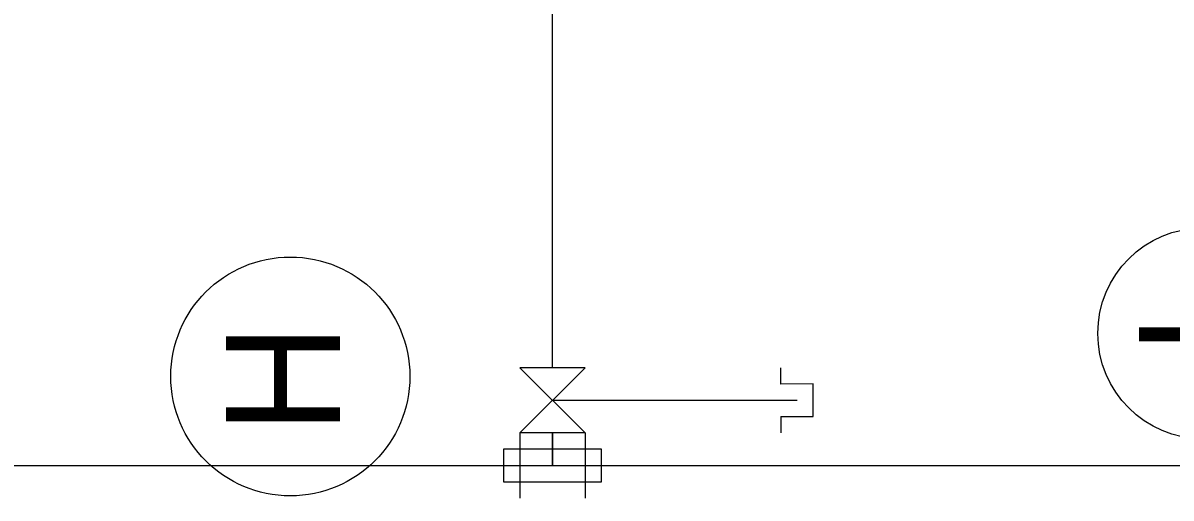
# Model space of a CAD drawing. Extents: x -264205 to -263659, y -1242401 to -1242060.
# Drawn here: x -263871.58 to -263862.78, y -1242250.39 to -1242246.74 of the extents above; entities that cross this region are included whole.
import ezdxf

# ---------------------------------------------------------------- set-up
doc = ezdxf.new("R2010")
doc.units = 0
doc.layers.add('OSI_STAVBY_KFA', color=7, linetype='Continuous')
doc.layers.add('SITUACIA_DSP_2D', color=7, linetype='Continuous')

msp = doc.modelspace()

# ---------------------------------------------------------------- linework, layer by layer
at = {"layer": 'OSI_STAVBY_KFA'}
for centre, radius in [((-263862.5276, -1242249.1263), 0.8092), ((-263869.5276, -1242249.4568), 0.9163)]:
    msp.add_circle(centre, radius, dxfattribs=at)
at = {"layer": 'SITUACIA_DSP_2D'}
for p, q in [((-263867.5177, -1242249.3899), (-263867.5178, -1242235.7572)), ((-263867.7678, -1242249.8899), (-263867.2677, -1242249.3899)), ((-263867.2677, -1242249.3899), (-263867.7677, -1242249.3899)), ((-263867.7677, -1242249.3899), (-263867.2678, -1242249.8899)), ((-263865.7678, -1242249.5149), (-263865.7678, -1242249.3899)), ((-263865.5178, -1242249.5148), (-263865.7678, -1242249.5149)), ((-263865.5178, -1242249.7648), (-263865.5178, -1242249.5148)), ((-263867.5178, -1242249.6399), (-263865.6428, -1242249.6398)), ((-263865.7678, -1242249.7649), (-263865.5178, -1242249.7648)), ((-263865.7678, -1242249.7649), (-263865.7678, -1242249.8899)), ((-263867.2678, -1242249.8899), (-263867.7678, -1242249.8899)), ((-263867.7678, -1242249.8899), (-263867.7678, -1242250.3899)), ((-263867.5178, -1242250.1399), (-263867.5178, -1242249.8899)), ((-263867.5178, -1242249.8899), (-263867.5178, -1242250.1399)), ((-263867.2678, -1242249.8899), (-263867.2678, -1242250.3899)), ((-263867.1428, -1242250.0149), (-263867.8928, -1242250.0149)), ((-263867.8928, -1242250.0149), (-263867.8928, -1242250.2649)), ((-263867.1428, -1242250.2649), (-263867.1428, -1242250.0149)), ((-263924.1428, -1242250.1399), (-263822.7898, -1242250.1399)), ((-263867.8928, -1242250.2649), (-263867.1428, -1242250.2649))]:
    msp.add_line(p, q, dxfattribs=at)

# ---------------------------------------------------------------- texts
at = {"layer": 'OSI_STAVBY_KFA'}
for s, p in [('I', (-263862.147, -1242249.2962)), ('H', (-263869.147, -1242249.8982))]:
    msp.add_text(s, height=0.875, rotation=90, dxfattribs=at).set_placement(p)

doc.saveas('drawing.dxf')
